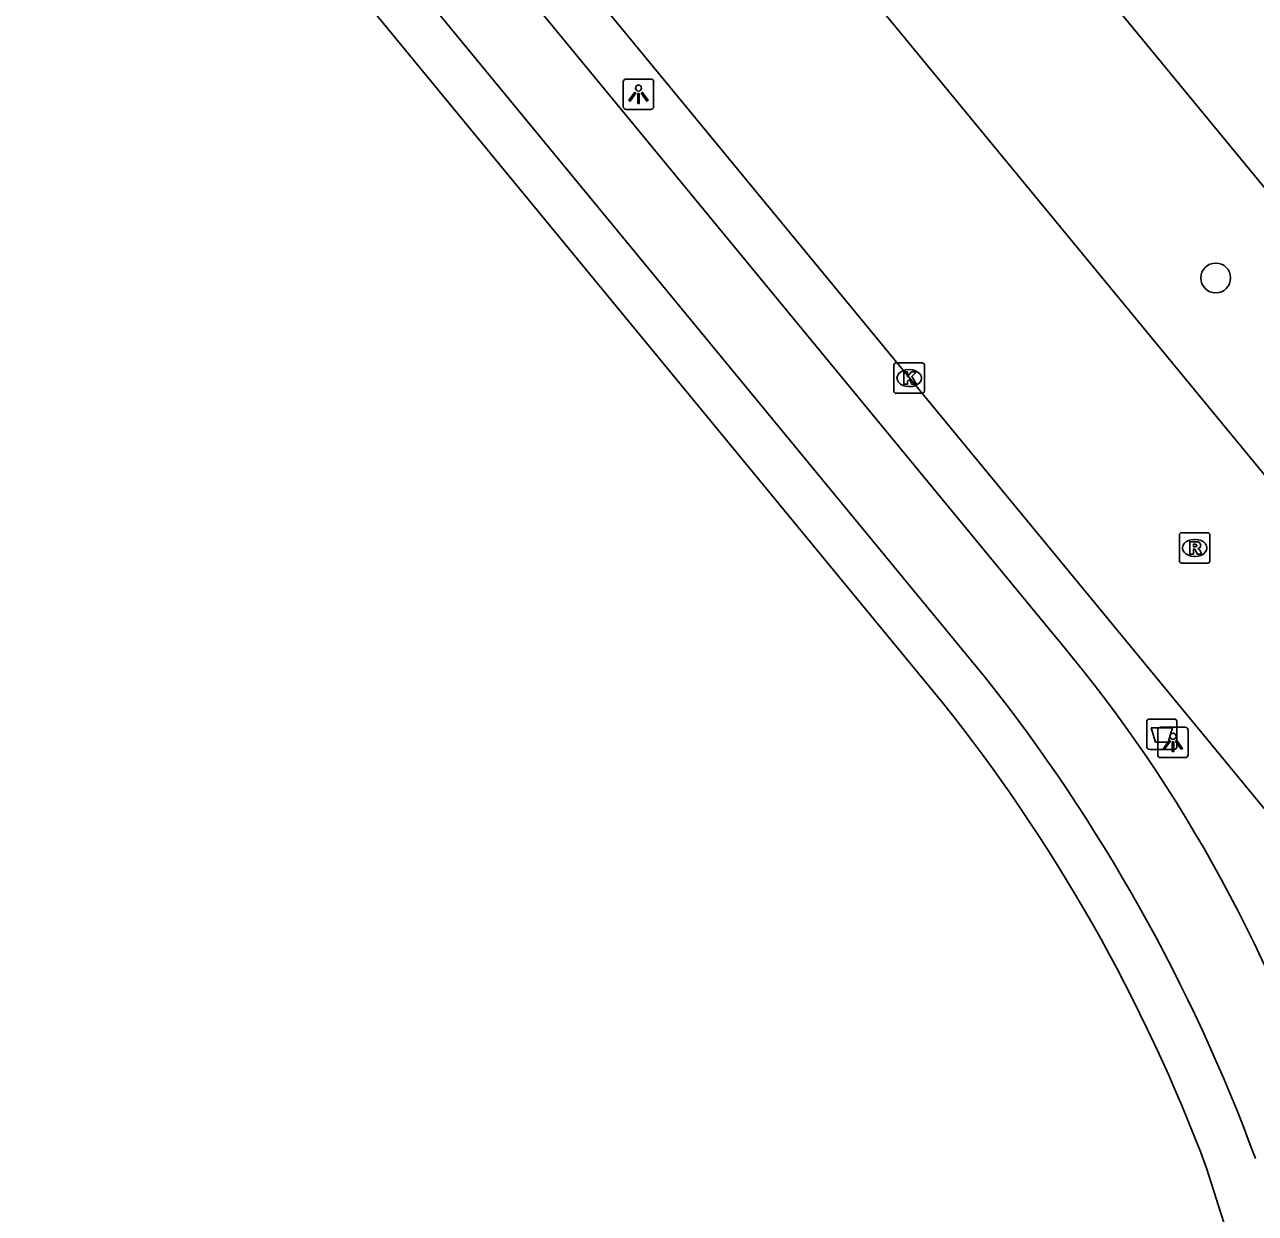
# Model space of a CAD drawing. Extents: x 156141 to 158132, y 385651 to 388399.
# Drawn here: x 157052.58 to 157092.95, y 386374.22 to 386413.22 of the extents above; entities that cross this region are included whole.
import ezdxf

# ---------------------------------------------------------------- set-up
doc = ezdxf.new("R2010")
doc.units = 0
for name, color, linetype in [('IMGEO_Afvalbak', 7, 'Continuous'), ('IMGEO_Boom', 7, 'Continuous'), ('IMGEO_Fietspad_gesloten', 7, 'Continuous'), ('IMGEO_Kolk', 7, 'Continuous'), ('IMGEO_Lichtpunt', 7, 'Continuous'), ('IMGEO_Rijbaan_lokaal_gesloten', 7, 'Continuous'), ('IMGEO_Rioolput', 7, 'Continuous'), ('IMGEO_Voetpad_open', 7, 'Continuous')]:
    doc.layers.add(name, color=color, linetype=linetype)

msp = doc.modelspace()

# ---------------------------------------------------------------- linework, layer by layer
at = {"layer": 'IMGEO_Afvalbak'}
for p, q in [((157089.384, 386389.542), (157089.384, 386390.342)), ((157089.384, 386390.342), (157089.384, 386389.542)), ((157089.484, 386390.442), (157090.274, 386390.442)), ((157090.274, 386390.442), (157089.484, 386390.442)), ((157090.374, 386390.342), (157090.374, 386389.542)), ((157090.374, 386389.542), (157090.374, 386390.342)), ((157090.274, 386389.442), (157089.484, 386389.442)), ((157089.484, 386389.442), (157090.274, 386389.442))]:
    msp.add_line(p, q, dxfattribs=at)
msp.add_lwpolyline([(157089.527, 386390.156), (157090.231, 386390.156), (157090.082, 386389.686), (157089.676, 386389.686), (157089.527, 386390.156)], dxfattribs=at)
for centre, start, end in [((157089.484, 386390.342), 90, 180), ((157089.484, 386390.342), 90, 180), ((157090.274, 386390.342), 0, 90), ((157090.274, 386390.342), 360, 90), ((157089.484, 386389.542), 180, 270), ((157089.484, 386389.542), 180, 270), ((157090.274, 386389.542), 270, 0), ((157090.274, 386389.542), 270, 0)]:
    msp.add_arc(centre, 0.1, start, end, dxfattribs=at)
at = {"layer": 'IMGEO_Boom'}
msp.add_circle((157091.646, 386404.909), 0.489, dxfattribs=at)
at = {"layer": 'IMGEO_Fietspad_gesloten'}
for points in [[(156997.229, 386501.521), (157000, 386498.057), (157086.189, 386393.379)], [(157084.094, 386391.796), (157000, 386493.948), (156995.146, 386499.844)]]:
    msp.add_lwpolyline(points, dxfattribs=at)
for centre, radius, start, end in [((157049.547, 386362.13), 48.158, 18.1041, 40.4576), ((157039.091, 386356.157), 57.406, 20.25412, 38.37646)]:
    msp.add_arc(centre, radius, start, end, dxfattribs=at)
at = {"layer": 'IMGEO_Kolk'}
for p, q in [((157081.091, 386401.199), (157081.091, 386402.051)), ((157081.166, 386402.125), (157082.018, 386402.125)), ((157081.579, 386401.905), (157081.604, 386401.905)), ((157082.092, 386402.051), (157082.092, 386401.199)), ((157082.018, 386401.125), (157081.166, 386401.125)), ((157081.602, 386401.345), (157081.577, 386401.345))]:
    msp.add_line(p, q, dxfattribs=at)
for points in [[(157081.091, 386401.199), (157081.091, 386402.051)], [(157081.166, 386402.125), (157082.018, 386402.125)], [(157082.092, 386402.051), (157082.092, 386401.199)], [(157081.412, 386401.825), (157081.535, 386401.825), (157081.535, 386401.674), (157081.665, 386401.825), (157081.829, 386401.825), (157081.683, 386401.674), (157081.836, 386401.425), (157081.684, 386401.425), (157081.599, 386401.589), (157081.535, 386401.522), (157081.535, 386401.425), (157081.412, 386401.425), (157081.412, 386401.825)], [(157082.018, 386401.125), (157081.166, 386401.125)]]:
    msp.add_lwpolyline(points, dxfattribs=at)
for centre, start, end in [((157081.168, 386402.049), 91.552, 178.448), ((157081.168, 386402.049), 91.552, 178.448), ((157082.016, 386402.049), 1.552, 88.448), ((157082.016, 386402.049), 1.552, 88.448), ((157081.168, 386401.201), 181.552, 268.448), ((157081.168, 386401.201), 181.552, 268.448), ((157082.016, 386401.201), 271.552, 358.448), ((157082.016, 386401.201), 271.552, 358.448)]:
    msp.add_arc(centre, 0.0765, start, end, dxfattribs=at)
for centre, major_axis, ratio, start_param, end_param in [((157081.578, 386401.625), (-0.387, 0.002), 0.722429, 4.712389, 7.853982), ((157081.603, 386401.625), (-0.39, 0.002), 0.717154, 1.570796, 4.712389)]:
    msp.add_ellipse(centre, major_axis=major_axis, ratio=ratio, start_param=start_param, end_param=end_param, dxfattribs=at)
at = {"layer": 'IMGEO_Lichtpunt'}
for p, q in [((157072.215, 386411.339), (157072.215, 386410.532)), ((157072.215, 386411.339), (157072.215, 386410.532)), ((157073.117, 386411.434), (157072.309, 386411.434)), ((157073.117, 386411.434), (157072.309, 386411.434)), ((157073.211, 386410.532), (157073.211, 386411.339)), ((157073.211, 386410.532), (157073.211, 386411.339)), ((157072.309, 386410.438), (157073.117, 386410.438)), ((157072.309, 386410.438), (157073.117, 386410.438)), ((157090.648, 386390.172), (157089.84, 386390.172)), ((157090.648, 386390.172), (157089.84, 386390.172)), ((157089.746, 386390.077), (157089.746, 386389.27)), ((157089.746, 386390.077), (157089.746, 386389.27)), ((157090.742, 386389.27), (157090.742, 386390.077)), ((157090.742, 386389.27), (157090.742, 386390.077)), ((157089.84, 386389.176), (157090.648, 386389.176)), ((157089.84, 386389.176), (157090.648, 386389.176))]:
    msp.add_line(p, q, dxfattribs=at)
for points in [[(157072.589, 386411.003), (157072.628, 386410.975), (157072.44, 386410.713), (157072.402, 386410.74), (157072.589, 386411.003)], [(157072.691, 386410.955), (157072.738, 386410.955), (157072.738, 386410.633), (157072.691, 386410.633), (157072.691, 386410.955)], [(157072.801, 386410.975), (157072.839, 386411.002), (157073.026, 386410.74), (157072.987, 386410.712), (157072.801, 386410.975)], [(157090.12, 386389.741), (157090.159, 386389.713), (157089.971, 386389.451), (157089.933, 386389.478), (157090.12, 386389.741)], [(157090.222, 386389.693), (157090.269, 386389.693), (157090.269, 386389.371), (157090.222, 386389.371), (157090.222, 386389.693)], [(157090.332, 386389.713), (157090.37, 386389.74), (157090.557, 386389.478), (157090.518, 386389.45), (157090.332, 386389.713)]]:
    msp.add_lwpolyline(points, dxfattribs=at)
for centre in [(157072.714, 386411.137), (157090.245, 386389.875)]:
    msp.add_circle(centre, 0.0994, dxfattribs=at)
for centre, start, end in [((157072.309, 386411.339), 90, 180), ((157072.309, 386411.339), 90, 180), ((157073.117, 386411.339), 0, 90), ((157073.117, 386411.339), 0, 90), ((157072.309, 386410.532), 180, 270), ((157072.309, 386410.532), 180, 270), ((157073.117, 386410.532), 270, 0), ((157073.117, 386410.532), 270, 360), ((157089.84, 386390.077), 90, 180), ((157089.84, 386390.077), 90, 180), ((157090.648, 386390.077), 0, 90), ((157090.648, 386390.077), 0, 90), ((157089.84, 386389.27), 180, 270), ((157089.84, 386389.27), 180, 270), ((157090.648, 386389.27), 270, 0), ((157090.648, 386389.27), 270, 360)]:
    msp.add_arc(centre, 0.0946, start, end, dxfattribs=at)
at = {"layer": 'IMGEO_Rijbaan_lokaal_gesloten'}
for points in [[(157109.728, 386387.854), (157107.759, 386390.255), (157017.392, 386500), (157006.877, 386512.769)], [(157002.333, 386508.861), (157009.629, 386500), (157103.143, 386386.435), (157105.1, 386384.051)], [(157099.714, 386379.637), (157000.586, 386500), (157000, 386500.712), (156999.306, 386501.555)]]:
    msp.add_lwpolyline(points, dxfattribs=at)
at = {"layer": 'IMGEO_Rioolput'}
for p, q in [((157090.456, 386395.628), (157090.456, 386396.48)), ((157090.531, 386396.554), (157091.383, 386396.554)), ((157090.944, 386396.334), (157090.969, 386396.334)), ((157091.457, 386396.48), (157091.457, 386395.628)), ((157091.383, 386395.554), (157090.531, 386395.554)), ((157090.967, 386395.774), (157090.942, 386395.774))]:
    msp.add_line(p, q, dxfattribs=at)
for points in [[(157090.456, 386395.628), (157090.456, 386396.48)], [(157090.531, 386396.554), (157091.383, 386396.554)], [(157091.045, 386396.252), (157090.793, 386396.254), (157090.793, 386395.854)], [(157091.457, 386396.48), (157091.457, 386395.628)], [(157090.793, 386395.854), (157090.917, 386395.854), (157090.917, 386396.016), (157090.928, 386396.016)], [(157090.971, 386396.173), (157090.917, 386396.173), (157090.917, 386396.092)], [(157090.917, 386396.092), (157090.969, 386396.092)], [(157090.975, 386395.987), (157091.046, 386395.854), (157091.186, 386395.854), (157091.121, 386395.98)], [(157091.383, 386395.554), (157090.531, 386395.554)]]:
    msp.add_lwpolyline(points, dxfattribs=at)
for centre, radius, start, end in [((157090.533, 386396.478), 0.0765, 91.552, 178.448), ((157090.533, 386396.478), 0.0765, 91.552, 178.448), ((157091.044, 386396.142), 0.109, 350.3612, 89.416), ((157091.381, 386396.478), 0.0765, 1.552, 88.448), ((157091.381, 386396.478), 0.0765, 1.552, 88.448), ((157090.927, 386395.963), 0.0533, 26.0293, 88.6989), ((157090.953, 386396.281), 0.19, 274.7715, 282.9687), ((157090.977, 386396.077), 0.0964, 77.0061, 93.1865), ((157090.991, 386396.134), 0.0378, 276.6634, 79.6772), ((157091.042, 386396.142), 0.112, 277.5842, 350.9817), ((157091.026, 386395.927), 0.108, 29.5134, 73.7905), ((157090.533, 386395.63), 0.0765, 181.552, 268.448), ((157090.533, 386395.63), 0.0765, 181.552, 268.448), ((157091.381, 386395.63), 0.0765, 271.552, 358.448), ((157091.381, 386395.63), 0.0765, 271.552, 358.448)]:
    msp.add_arc(centre, radius, start, end, dxfattribs=at)
for centre, major_axis, ratio, start_param, end_param in [((157090.943, 386396.054), (-0.387, 0.002), 0.722429, 4.712389, 7.853982), ((157090.968, 386396.054), (-0.39, 0.002), 0.717154, 1.570796, 4.712389)]:
    msp.add_ellipse(centre, major_axis=major_axis, ratio=ratio, start_param=start_param, end_param=end_param, dxfattribs=at)
at = {"layer": 'IMGEO_Voetpad_open'}
for points in [[(156993.904, 386498.844), (157000, 386491.438), (157082.674, 386390.997)], [(157091.349, 386375.711), (157092.858, 386370.938), (157092.907, 386370.563), (157092.908, 386370.154), (157092.851, 386369.393), (157092.796, 386368.992), (157092.641, 386368.584), (157087.495, 386359.367), (157086.656, 386358.062), (157085.798, 386356.793)]]:
    msp.add_lwpolyline(points, dxfattribs=at)
msp.add_arc((157038.899, 386356.049), 56.014, 20.5491, 38.6018, dxfattribs=at)

doc.saveas('drawing.dxf')
